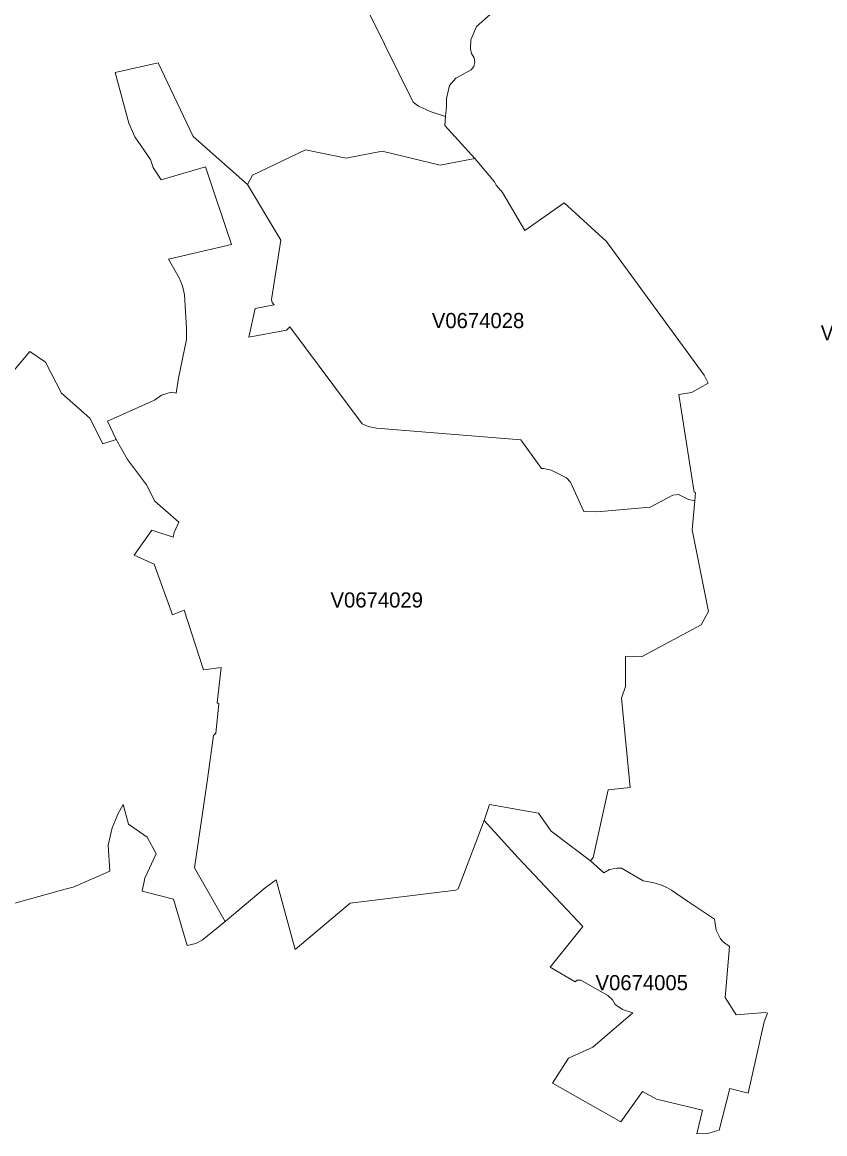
# Model space of a CAD drawing. Extents: x 369010 to 735936, y 6377141 to 6616555.
# Drawn here: x 472361 to 477656, y 6522828 to 6530165 of the extents above; entities that cross this region are included whole.
import ezdxf
from ezdxf.enums import TextEntityAlignment as Align

# ---------------------------------------------------------------- set-up
doc = ezdxf.new("R2010")
doc.units = 0
doc.header["$LTSCALE"] = 40
doc.layers.add('3', color=7, linetype='Continuous', lineweight=13)
doc.layers.add('4', color=7, linetype='Continuous')

msp = doc.modelspace()

# ---------------------------------------------------------------- linework, layer by layer
at = {"layer": '3'}
for points in [[(472075.67, 6527594.38), (472411.31, 6527992.42), (472514.59, 6527921.58), (472620.34, 6527717.19), (472807.36, 6527550.86), (472892.6, 6527382.7), (472979.98, 6527410.67), (472923.71, 6527531.99), (473234.69, 6527670.68), (473279.88, 6527703.45), (473344.92, 6527724.3), (473376.86, 6527717.68), (473393.08, 6527815.16), (473445.38, 6528071.86), (473445.38, 6528145.68), (473432.47, 6528366.96), (473418.24, 6528425.21), (473396.72, 6528477.51), (473326.55, 6528601.47), (473742.79, 6528698.29), (473570.5, 6529211.03), (473278.22, 6529124.47), (473225.92, 6529206.06), (473207.72, 6529259.85), (473104.44, 6529409.13), (473064.06, 6529498.18), (472974.52, 6529834.31), (473258.53, 6529896.38), (473489.4, 6529410.13), (473847.89, 6529093.85), (473881.32, 6529156.41), (474229.54, 6529322.58), (474497.82, 6529268.79), (474736.81, 6529314.3), (475117.63, 6529220.96), (475347.02, 6529266.8), (475149.57, 6529483.94), (475153.88, 6529543.69), (475053.25, 6529575.96), (474976.29, 6529612.04), (474940.21, 6529636.7), (474657.86, 6530212.16)], [(475447.65, 6530216.79), (475359.43, 6530138.01), (475321.04, 6530049.8), (475318.06, 6529989.06), (475325.67, 6529958.61), (475341.89, 6529930.14), (475347.52, 6529900.68), (475339.9, 6529872.21), (475323.85, 6529850.37), (475222.23, 6529797.24), (475180.52, 6529747.76), (475160.5, 6529661.36), (475161.49, 6529608.24), (475153.88, 6529543.69), (475149.57, 6529483.94), (475347.02, 6529266.8), (475477.44, 6529112.05), (475488.53, 6529089.88), (475530.73, 6529042.38), (475676.37, 6528791.14), (475936.55, 6528973.86), (476215.59, 6528717.82), (476860.22, 6527836.51), (476886.04, 6527783.39), (476777.8, 6527720.5), (476693.07, 6527709.08), (476794.85, 6527063.78), (476804.12, 6527061.46), (476799.32, 6527006.18), (476781.44, 6526813.87), (476890.01, 6526274.98), (476840.03, 6526187.27), (476447.13, 6525976.58), (476341.53, 6525980.55), (476342.36, 6525781.29), (476315.55, 6525704.66), (476372.98, 6525113.81), (476226.67, 6525099.24), (476127.87, 6524651.39), (476109.83, 6524630.21), (476197.88, 6524551.43), (476236.77, 6524571.78), (476285.1, 6524582.04), (476314.56, 6524581.38), (476457.55, 6524498.3), (476521.11, 6524487.21), (476579.86, 6524469.83), (476614.95, 6524454.94), (476643.91, 6524437.23), (476749.83, 6524363.74), (476929.57, 6524244.09), (476940.49, 6524173.25), (476968.3, 6524115.32), (476986.67, 6524094.47), (477027.38, 6524063.52), (476998.42, 6523728.71), (477072.23, 6523612.85), (477262.23, 6523629.07), (477279.28, 6523624.11), (477255.28, 6523567.17), (477151.68, 6523095.49), (477029.04, 6523126.6), (476960.02, 6522852.03), (476881.91, 6522829.69), (476811.73, 6522828.36), (476849.63, 6522983.61), (476545.1, 6523057.42), (476452.42, 6523107.24), (476310.09, 6522906.98), (475859.09, 6523162.85), (475964.85, 6523328.35), (476125.06, 6523401.01)], [(472257.89, 6524334.12), (472645.17, 6524443.68), (472697.8, 6524455.93), (472939.43, 6524561.36), (472928.35, 6524732.32), (472954.83, 6524848.84), (472994.05, 6524942.18), (473027.81, 6525001.93), (473062.07, 6524871.68), (473185.54, 6524786.44), (473243.96, 6524676.55), (473169.49, 6524515.35), (473151.61, 6524430.44), (473358.49, 6524376.82), (473449.52, 6524071.63), (473507.11, 6524084.87), (473547.99, 6524107.05), (473699.93, 6524230.18), (473498.34, 6524583.7), (473580.6, 6525152.87), (473623.46, 6525457.73), (473637.53, 6525473.45), (473658.88, 6525666.1), (473646.8, 6525673.05), (473673.44, 6525905.75), (473558.09, 6525889.86), (473428.83, 6526285.58), (473352.7, 6526254.63), (473230.89, 6526587.79), (473099.64, 6526648.03), (473216.82, 6526812.54), (473356.01, 6526766.2), (473362.79, 6526797.81), (473394.57, 6526865.01), (473236.85, 6527004.53), (473180.08, 6527112.6), (473055.29, 6527278.93), (472979.98, 6527410.67), (472892.6, 6527382.7), (472807.36, 6527550.86), (472620.34, 6527717.19), (472514.59, 6527921.58), (472411.31, 6527992.42), (472075.67, 6527594.38)], [(476125.06, 6523401.01), (476390.19, 6523625.6), (476321.34, 6523649.43), (476274.01, 6523682.03), (476255.97, 6523711.66), (476224.69, 6523741.28), (476047.43, 6523841.25), (476022.94, 6523842.24), (476009.86, 6523831.32), (475844.36, 6523927.48), (476059.02, 6524196.59), (475632.68, 6524650.4), (475407.93, 6524896.01), (475238.29, 6524445.34), (475221.07, 6524436.57), (474525.62, 6524351.33), (474162.01, 6524044.98), (474037.39, 6524503.93), (473963.08, 6524451.46), (473699.93, 6524230.18), (473547.99, 6524107.05), (473507.11, 6524084.87), (473449.52, 6524071.63), (473358.49, 6524376.82), (473151.61, 6524430.44), (473169.49, 6524515.35), (473243.96, 6524676.55), (473185.54, 6524786.44), (473062.07, 6524871.68), (473027.81, 6525001.93), (472994.05, 6524942.18), (472954.83, 6524848.84), (472928.35, 6524732.32), (472939.43, 6524561.36), (472697.8, 6524455.93), (472645.17, 6524443.68), (472257.89, 6524334.12)]]:
    msp.add_lwpolyline(points, dxfattribs=at)
for points in [[(472979.98, 6527410.67), (473055.29, 6527278.93), (473180.08, 6527112.6), (473236.85, 6527004.53), (473394.57, 6526865.01), (473362.79, 6526797.81), (473356.01, 6526766.2), (473216.82, 6526812.54), (473099.64, 6526648.03), (473230.89, 6526587.79), (473352.7, 6526254.63), (473428.83, 6526285.58), (473558.09, 6525889.86), (473673.44, 6525905.75), (473646.8, 6525673.05), (473658.88, 6525666.1), (473637.53, 6525473.45), (473623.46, 6525457.73), (473580.6, 6525152.87), (473498.34, 6524583.7), (473699.93, 6524230.18), (473963.08, 6524451.46), (474037.39, 6524503.93), (474162.01, 6524044.98), (474525.62, 6524351.33), (475221.07, 6524436.57), (475238.29, 6524445.34), (475407.93, 6524896.01), (475444.67, 6525001.6), (475767.9, 6524944.33), (475850.48, 6524826), (476109.83, 6524630.21), (476127.87, 6524651.39), (476226.67, 6525099.24), (476372.98, 6525113.81), (476315.55, 6525704.66), (476342.36, 6525781.29), (476341.53, 6525980.55), (476447.13, 6525976.58), (476840.03, 6526187.27), (476890.01, 6526274.98), (476781.44, 6526813.87), (476799.32, 6527006.18), (476755.96, 6527015.95), (476691.58, 6527047.23), (476653.68, 6527044.08), (476504.06, 6526964.14), (476153.19, 6526934.68), (476066.14, 6526936.34), (475977.59, 6527130.31), (475952.1, 6527157.12), (475851.48, 6527209.75), (475801.83, 6527220.18), (475786.77, 6527218.85), (475650.39, 6527408.19), (474699.07, 6527485.81), (474643.79, 6527496.74), (474603.41, 6527514.28), (474127.26, 6528154.45), (474104.75, 6528133.43), (473856, 6528086.26), (473898.03, 6528276.42), (474022.49, 6528299.1), (474009.42, 6528315.65), (474006.27, 6528334.85), (474066.35, 6528727.92), (473847.89, 6529093.85), (473489.4, 6529410.13), (473258.53, 6529896.38), (472974.52, 6529834.31), (473064.06, 6529498.18), (473104.44, 6529409.13), (473207.72, 6529259.85), (473225.92, 6529206.06), (473278.22, 6529124.47), (473570.5, 6529211.03), (473742.79, 6528698.29), (473326.55, 6528601.47), (473396.72, 6528477.51), (473418.24, 6528425.21), (473432.47, 6528366.96), (473445.38, 6528145.68), (473445.38, 6528071.86), (473393.08, 6527815.16), (473376.86, 6527717.68), (473344.92, 6527724.3), (473279.88, 6527703.45), (473234.69, 6527670.68), (472923.71, 6527531.99)], [(473847.89, 6529093.85), (474066.35, 6528727.92), (474006.27, 6528334.85), (474009.42, 6528315.65), (474022.49, 6528299.1), (473898.03, 6528276.42), (473856, 6528086.26), (474104.75, 6528133.43), (474127.26, 6528154.45), (474603.41, 6527514.28), (474643.79, 6527496.74), (474699.07, 6527485.81), (475650.39, 6527408.19), (475786.77, 6527218.85), (475801.83, 6527220.18), (475851.48, 6527209.75), (475952.1, 6527157.12), (475977.59, 6527130.31), (476066.14, 6526936.34), (476153.19, 6526934.68), (476504.06, 6526964.14), (476653.68, 6527044.08), (476691.58, 6527047.23), (476755.96, 6527015.95), (476799.32, 6527006.18), (476804.12, 6527061.46), (476794.85, 6527063.78), (476693.07, 6527709.08), (476777.8, 6527720.5), (476886.04, 6527783.39), (476860.22, 6527836.51), (476215.59, 6528717.82), (475936.55, 6528973.86), (475676.37, 6528791.14), (475530.73, 6529042.38), (475488.53, 6529089.88), (475477.44, 6529112.05), (475347.02, 6529266.8), (475117.63, 6529220.96), (474736.81, 6529314.3), (474497.82, 6529268.79), (474229.54, 6529322.58), (473881.32, 6529156.41)], [(475407.93, 6524896.01), (475632.68, 6524650.4), (476059.02, 6524196.59), (475844.36, 6523927.48), (476009.86, 6523831.32), (476022.94, 6523842.24), (476047.43, 6523841.25), (476224.69, 6523741.28), (476255.97, 6523711.66), (476274.01, 6523682.03), (476321.34, 6523649.43), (476390.19, 6523625.6), (476125.06, 6523401.01), (475964.85, 6523328.35), (475859.09, 6523162.85), (476310.09, 6522906.98), (476452.42, 6523107.24), (476545.1, 6523057.42), (476849.63, 6522983.61), (476811.73, 6522828.36), (476881.91, 6522829.69), (476960.02, 6522852.03), (477029.04, 6523126.6), (477151.68, 6523095.49), (477255.28, 6523567.17), (477279.28, 6523624.11), (477262.23, 6523629.07), (477072.23, 6523612.85), (476998.42, 6523728.71), (477027.38, 6524063.52), (476986.67, 6524094.47), (476968.3, 6524115.32), (476940.49, 6524173.25), (476929.57, 6524244.09), (476749.83, 6524363.74), (476643.91, 6524437.23), (476614.95, 6524454.94), (476579.86, 6524469.83), (476521.11, 6524487.21), (476457.55, 6524498.3), (476314.56, 6524581.38), (476285.1, 6524582.04), (476236.77, 6524571.78), (476197.88, 6524551.43), (476109.83, 6524630.21), (475850.48, 6524826), (475767.9, 6524944.33), (475444.67, 6525001.6)]]:
    msp.add_lwpolyline(points, close=True, dxfattribs=at)

# ---------------------------------------------------------------- texts
at = {"layer": '4'}
for s, p in [('V0674028', (475368.54, 6528146.19)), ('V0674029', (474700.03, 6526301.9)), ('V0674005', (476448.54, 6523775.75))]:
    msp.add_text(s, height=100, dxfattribs=at).set_placement(p, align=Align.CENTER)
at = {"layer": '4', "width": 0.95}
msp.add_text('V0674001', height=100, dxfattribs=at).set_placement((477919.53, 6528064.9), align=Align.CENTER)

doc.saveas('drawing.dxf')
